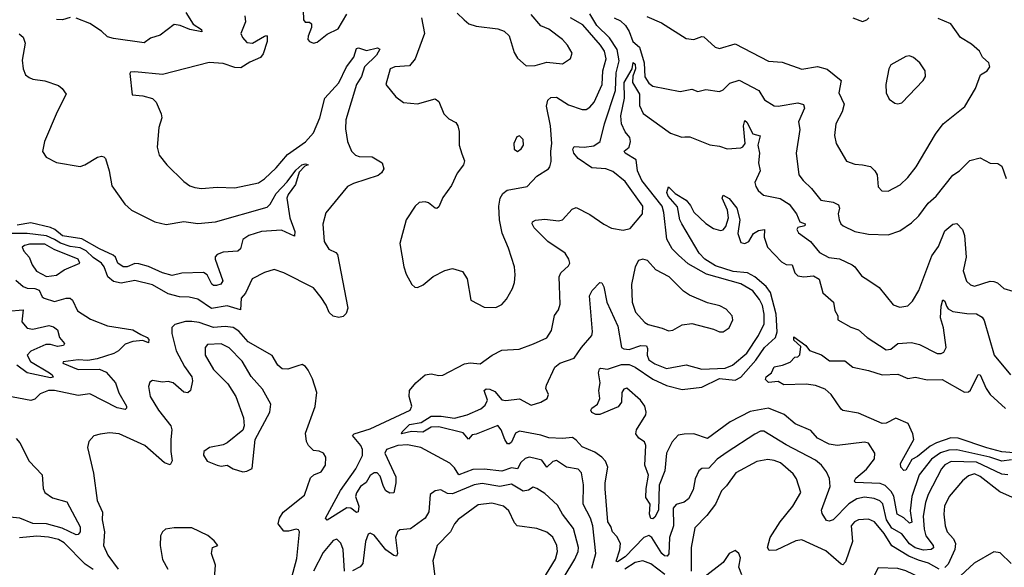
# Model space of a CAD drawing. Extents: x 1552294 to 1694791, y 811929 to 917222.
# Tile 623 of 643: x 1678667 to 1683688, y 903444 to 906235. Entities that reach past the tile are written whole.
import ezdxf

# ---------------------------------------------------------------- set-up
doc = ezdxf.new("R2010")
doc.units = 0

msp = doc.modelspace()

# ---------------------------------------------------------------- linework, layer by layer
at = {"layer": '0CON10XD'}
for points in [[(1678925, 906247.3), (1678885, 906234.1), (1678855, 906237)], [(1679515, 906272.3), (1679552, 906212), (1679594.3, 906185), (1679595.9, 906174.1), (1679535, 906185.3), (1679485, 906206.4), (1679455, 906211.2), (1679383.5, 906156.5), (1679335, 906141.8), (1679301.9, 906118.1), (1679145, 906138.7), (1679115, 906148.7), (1679085, 906177.1), (1679025, 906216.2), (1678955, 906243.3)], [(1679815.8, 906255), (1679819.1, 906225), (1679795.7, 906165), (1679802.9, 906145), (1679825, 906119.4), (1679855, 906115.7), (1679915, 906150.8), (1679925, 906154), (1679929.3, 906149.3), (1679929.1, 906125), (1679908.4, 906061.6), (1679895, 906042.1), (1679841.1, 906018.9), (1679795, 905990), (1679765, 905991.8), (1679705, 906012.6), (1679633.3, 906016.7), (1679396.1, 905956.1), (1679255, 905968.8), (1679232.5, 905967.5), (1679228.3, 905961.7), (1679241.7, 905851.7), (1679295, 905848), (1679345, 905833.8), (1679363.3, 905815), (1679389.2, 905755), (1679391.4, 905735), (1679377.1, 905685), (1679368.6, 905585), (1679379.2, 905545), (1679418, 905495)], [(1680113.6, 906283.6), (1680114.4, 906234.4), (1680123.2, 906223.2), (1680145, 906221.9), (1680155.5, 906215), (1680154.6, 906195), (1680138.8, 906151.2), (1680137.1, 906135), (1680144.6, 906124.6), (1680165, 906115.6), (1680185, 906120.5), (1680235, 906161.1), (1680291.7, 906188.3), (1680335.9, 906264.1)], [(1681585, 903438.9), (1681605.8, 903515), (1681590.4, 903655), (1681577, 903695), (1681541.1, 903765), (1681542.5, 903865), (1681531.6, 903925), (1681515, 903944.6), (1681455, 903954.6), (1681405, 903988.2), (1681385, 903982.6), (1681354.8, 903954.8), (1681330.3, 903990.3), (1681289.5, 904000.5), (1681265, 904004.8), (1681245, 903998.8), (1681222.6, 903977.4), (1681205, 903945.5), (1681175, 903950.5), (1681125, 903934), (1681035, 903944.6), (1680978.1, 903941.9), (1680906, 903916), (1680885, 903951.1), (1680860, 903975), (1680712.5, 904055), (1680645, 904068.2), (1680595, 904064.7), (1680537.7, 904045), (1680529.4, 904025), (1680584.7, 903905), (1680585.3, 903875), (1680575, 903824), (1680555, 903821.4), (1680535, 903833.6), (1680521.6, 903855), (1680505, 903909.1), (1680489.6, 903925), (1680475, 903926), (1680455, 903912.3), (1680434.2, 903875.8), (1680404.5, 903855.5), (1680384.3, 903824.3), (1680379.4, 903805), (1680396, 903755), (1680392.7, 903727.3), (1680385, 903723.8), (1680355, 903744.5), (1680335, 903747.1), (1680235, 903683.8), (1680227.5, 903695), (1680302.3, 903835), (1680381, 903945), (1680415, 904014.4), (1680415.1, 904045), (1680407.3, 904065), (1680364.5, 904115), (1680373.3, 904125), (1680455, 904150), (1680657.8, 904245), (1680667.1, 904265), (1680652.9, 904315), (1680654.2, 904345), (1680686.4, 904383.6), (1680735, 904424.4), (1680765, 904430.6), (1680805, 904421.4), (1680825, 904423.3), (1680935, 904481.2), (1680965, 904486.4), (1681015, 904481.9), (1681075.7, 904525), (1681125, 904550.7), (1681214.6, 904555.4), (1681287.6, 904582.4), (1681355, 904614.3), (1681379.4, 904650.6), (1681395, 904726.7), (1681414.5, 904755.5), (1681423.1, 904785), (1681417.3, 904925), (1681425.7, 904945), (1681465, 904981.2), (1681472, 904995), (1681467.5, 905015), (1681448.6, 905045), (1681359.5, 905105), (1681290.9, 905175), (1681281.1, 905195), (1681282.9, 905205), (1681296.9, 905213.1), (1681345, 905218.5), (1681415, 905210.4), (1681435, 905214.4), (1681485, 905270), (1681505, 905278.1), (1681575, 905242.7), (1681645, 905193.3), (1681685, 905173.3), (1681745, 905162), (1681779.7, 905170.3), (1681842.9, 905245), (1681845.3, 905285), (1681755, 905410.9), (1681691.3, 905461.3), (1681655.2, 905475.2), (1681585, 905480.6), (1681515, 905527.1), (1681492.6, 905555), (1681488.5, 905575), (1681495, 905589.2), (1681545, 905585.3), (1681595, 905592.2), (1681626.7, 905615), (1681648.4, 905705), (1681705.5, 905874.5), (1681708.8, 905965), (1681723.8, 906025), (1681713, 906083), (1681675, 906143), (1681610, 906205), (1681575.1, 906265.1)], [(1680715.4, 906245), (1680731.5, 906165), (1680683.3, 906035), (1680655, 906000), (1680580, 905995), (1680556.7, 905985), (1680534.2, 905905), (1680585, 905842.5), (1680625, 905813.8), (1680695, 905806.2), (1680785, 905831.2), (1680805, 905818.8), (1680829.2, 905755), (1680855, 905730), (1680891.5, 905711.5), (1680902.2, 905695), (1680908.9, 905665), (1680907.8, 905595), (1680921.4, 905551.4), (1680936.2, 905516.2), (1680930.4, 905495), (1680897.6, 905452.4), (1680869.3, 905390.7), (1680825, 905328.8), (1680805, 905282), (1680795, 905273.5), (1680785, 905274.5), (1680752, 905302), (1680735, 905306.5), (1680705, 905303.3), (1680683.1, 905285), (1680637.8, 905215), (1680605.7, 905095), (1680626.2, 904975), (1680638.3, 904938.3), (1680667.5, 904885), (1680681.7, 904871.7), (1680695, 904870), (1680725, 904883.3), (1680775, 904926.2), (1680835, 904956.2), (1680875, 904966.2), (1680925, 904952.5), (1680948.8, 904915), (1680967.5, 904805), (1681035, 904770), (1681095, 904768), (1681125, 904784.2), (1681149.1, 904810.9), (1681180.6, 904865), (1681190, 904895), (1681194.3, 904935), (1681190, 904975), (1681160.3, 905070.3), (1681127.8, 905147.8), (1681113.8, 905215), (1681110.5, 905285), (1681116.9, 905325), (1681130.5, 905349.5), (1681153.7, 905366.4), (1681255, 905385.4), (1681305, 905437.5), (1681364, 905475), (1681370.6, 905485), (1681377.2, 905512.8), (1681374.7, 905565), (1681380.8, 905605), (1681373.5, 905695), (1681352.9, 905795), (1681360, 905825), (1681375, 905839.2), (1681405, 905840.6), (1681465, 905801.5), (1681535, 905777.8), (1681555, 905777.5), (1681575, 905788.9), (1681596.7, 905815), (1681637.1, 905905), (1681640.8, 905975), (1681657.2, 906035), (1681648.4, 906075), (1681629.3, 906105), (1681538.7, 906208.7), (1681476.5, 906245)], [(1680897.9, 906267.9), (1680934.1, 906234.1), (1680957.5, 906215), (1680995, 906202), (1681105, 906188.8), (1681137.1, 906177.1), (1681162.7, 906152.7), (1681188.3, 906068.3), (1681205, 906040), (1681250.5, 906000.5), (1681295, 906002.5)], [(1681295, 906002.5), (1681355, 906018.6), (1681435, 906010.8), (1681475, 906036.7), (1681484, 906065), (1681460.8, 906105), (1681434.2, 906135), (1681365, 906187.3), (1681324.7, 906204.7), (1681275, 906261.9)], [(1681698.2, 906245), (1681729.9, 906229.9), (1681756.1, 906206.1), (1681775.4, 906175.4), (1681794, 906125), (1681828.2, 906095), (1681852.2, 906015), (1681854.5, 905944.5), (1681875, 905912.5), (1681895, 905897.3), (1682035, 905869.6), (1682095, 905881.9), (1682125, 905870), (1682165, 905880), (1682235, 905870), (1682255, 905878.6), (1682287.6, 905912.4), (1682335, 905927.8), (1682435.7, 905875), (1682465, 905827.1), (1682515, 905796.5), (1682535, 905794.6), (1682635, 905810.8), (1682663.7, 905803.7), (1682669.5, 905785), (1682638.5, 905715), (1682645.3, 905675), (1682625.8, 905555), (1682640.6, 905445), (1682662.5, 905415)], [(1681865, 906252), (1681939.3, 906219.3), (1682065, 906140), (1682105, 906134), (1682145, 906149.2), (1682155, 906147.5), (1682214, 906095), (1682235, 906087.8), (1682315, 906111.8), (1682485, 906024.3), (1682555, 906018.1), (1682655, 905982.9), (1682735, 905996.2), (1682785, 905983.3), (1682855.3, 905925.3), (1682843.1, 905863.1), (1682871.1, 905805), (1682860.8, 905765), (1682828.2, 905705), (1682821.4, 905645), (1682830, 905605), (1682883.8, 905515), (1682925, 905498.1), (1682965, 905495.5), (1683005, 905486.5), (1683028.1, 905465), (1683039.4, 905445), (1683045, 905382.5), (1683063.2, 905363.2), (1683095, 905360.8), (1683156.4, 905393.6), (1683195, 905430.5), (1683238.5, 905485), (1683337.4, 905652.6), (1683376.2, 905705), (1683486.9, 905793.1), (1683541.1, 905885), (1683566.2, 905955), (1683600, 905975), (1683614, 905995), (1683609.2, 906015), (1683576.7, 906045), (1683561.2, 906075), (1683519.8, 906109.8), (1683465, 906144.3), (1683415.7, 906215), (1683350.6, 906240.6)], [(1682915, 906244), (1682965, 906226.2), (1682986.1, 906233.9), (1682996.7, 906245)], [(1678665, 906162.5), (1678685.8, 906145.8), (1678695.7, 906115.7), (1678680.9, 906029.1), (1678684.5, 905984.5), (1678697.5, 905955), (1678715, 905940), (1678735, 905931.9), (1678795, 905924.3), (1678865, 905900), (1678884.2, 905885), (1678904.2, 905855), (1678857.8, 905765), (1678794.4, 905615), (1678784.1, 905564.1), (1678803.3, 905535), (1678855, 905507.5), (1678975, 905487.5), (1678998.8, 905495), (1679065, 905534.2), (1679085, 905540), (1679097, 905537), (1679105, 905527.5), (1679123.1, 905465), (1679138.1, 905388.1), (1679204.3, 905295), (1679238, 905265), (1679356, 905205), (1679415, 905191.2), (1679505, 905206), (1679575, 905197.1), (1679665.7, 905204.3), (1679929.7, 905280.3), (1679944.8, 905295.2), (1679975, 905349.1), (1680031.8, 905408.2), (1680075, 905467.8), (1680106.7, 905495), (1680125, 905501.2), (1680137.5, 905495), (1680120.5, 905489.5), (1680091.9, 905458.1), (1680074.1, 905395), (1680036.4, 905345), (1680029.2, 905325), (1680045.3, 905225), (1680070.3, 905155), (1680068.2, 905131.8), (1680002.8, 905162.8), (1679900.8, 905155), (1679835, 905135.8), (1679804.4, 905115), (1679792.5, 905067.5), (1679780, 905055), (1679705, 905049.6), (1679675, 905039.1), (1679663.6, 905026.4), (1679664, 905015), (1679703.5, 904905), (1679692.2, 904887.8), (1679670.5, 904880.5), (1679655, 904880.9), (1679647.4, 904887.4), (1679624, 904934), (1679605, 904947.1), (1679495, 904942.7), (1679445, 904931.3), (1679395, 904944.3), (1679325, 904976.8), (1679275, 904991.5), (1679255, 904991.8), (1679215, 904975.2), (1679195, 904975.7), (1679168, 904995), (1679155.5, 905025.5), (1679144.8, 905034.8), (1679075, 905066.5), (1678985, 905118.2), (1678885, 905133.3), (1678846.1, 905166.1), (1678825, 905176.2), (1678725, 905199.3), (1678655, 905188.4)], [(1679418, 905495), (1679505, 905410), (1679535, 905389.2), (1679560.3, 905380.3), (1679595, 905374.4), (1679675, 905381.8), (1679765, 905377.8), (1679885, 905403.5), (1679915, 905423.5), (1679975, 905480.8), (1680032.7, 905547.3), (1680125, 905612.7), (1680165, 905658.2), (1680197.3, 905735), (1680222.7, 905835), (1680295, 905914), (1680334.3, 905995.7), (1680370.4, 906045), (1680385, 906089.1), (1680395, 906092.5), (1680435, 906077.9), (1680491.2, 906091.2), (1680504, 906085), (1680486.9, 906055), (1680426.3, 905995), (1680410.3, 905945), (1680384.1, 905905), (1680330.3, 905725), (1680328.9, 905678.9), (1680339.2, 905615), (1680360, 905565), (1680380, 905545), (1680398.6, 905538.6), (1680465, 905535.7), (1680516, 905505), (1680523.8, 905475), (1680512.9, 905455), (1680495, 905441.5), (1680369, 905401), (1680338.1, 905385), (1680229.1, 905250.9), (1680213.3, 905193.3), (1680220.6, 905105), (1680243.3, 905065), (1680278.9, 905048.9), (1680288.5, 905038.5), (1680340.5, 904765), (1680332.8, 904737.2), (1680316.9, 904723.1), (1680295, 904717.8), (1680265, 904724.5), (1680245, 904742.9), (1680230.5, 904780.5), (1680205, 904818.9), (1680165, 904868.5), (1680015, 904945.6), (1679965, 904961.5), (1679915, 904947.3), (1679852.5, 904915), (1679819.1, 904840.9), (1679796, 904815), (1679793.9, 904756.1), (1679725, 904776.6), (1679645, 904763), (1679575, 904810.8), (1679531.5, 904821.5), (1679482.7, 904822.7), (1679425, 904838.4), (1679345, 904884.4), (1679255, 904906), (1679185, 904892.4), (1679145, 904900), (1679116.3, 904925), (1679098.3, 904975), (1679085, 904994.7), (1679042.7, 905022.7), (1679007.2, 905057.2), (1678975, 905073), (1678925, 905079.8), (1678875, 905096.8), (1678845, 905114.1), (1678805, 905133.2), (1678705, 905145.1), (1678605, 905144.6)], [(1683145, 905806), (1683165, 905812), (1683274.2, 905925), (1683285.8, 905945), (1683284.3, 905975), (1683256.1, 906016.1), (1683225, 906042.9), (1683205, 906051.4), (1683185, 906046.9), (1683109.2, 906005), (1683099.4, 905985), (1683083.1, 905905), (1683085, 905862.5), (1683100.9, 905830.9), (1683129.5, 905809.5), (1683145, 905806)], [(1683705, 903914.8), (1683675, 903918.8), (1683545, 903979), (1683416.9, 903983.1), (1683385, 903965.7), (1683368.1, 903945), (1683298.7, 903815), (1683285.2, 903775), (1683274.4, 903705), (1683278.6, 903638.6), (1683288.3, 903605), (1683324.1, 903555), (1683326.1, 903543.9), (1683315.2, 903534.8), (1683275, 903531), (1683233, 903543), (1683204.1, 903564.1), (1683164.5, 903614.5), (1683115, 903643), (1683086.6, 903685), (1683067.5, 903767.5), (1683052.5, 903782.5), (1683024.2, 903794.2), (1682975, 903801.5), (1682935, 903793.1), (1682895, 903767.1), (1682815, 903686.4), (1682795, 903679.4), (1682781.7, 903681.7), (1682758.6, 903718.6), (1682755.4, 903735), (1682799, 903855), (1682795.7, 903895.7), (1682781.3, 903931.3), (1682755.5, 903965), (1682725, 903990), (1682575, 904068.4), (1682461.4, 904138.6), (1682445, 904137.5), (1682415, 904123.3), (1682275, 904030.4), (1682223.5, 903995), (1682180.8, 903949.2), (1682145, 903947.3), (1682129.5, 903935), (1682110.7, 903895), (1682100.8, 903839.2), (1682076.9, 903793.1), (1682055, 903776.5), (1682015, 903764.3), (1681999.5, 903745), (1682000.7, 903655), (1681981.2, 903595), (1681977.6, 903512.4), (1681969.2, 903500.8), (1681955, 903503.1), (1681941.2, 903515), (1681890, 903595), (1681875, 903605.9), (1681850.4, 903595), (1681755, 903497.2), (1681715, 903472.2), (1681708.8, 903475), (1681727, 903533), (1681730.4, 903565), (1681711.7, 903601.7), (1681689.2, 903625), (1681681.8, 903651.8), (1681665.5, 903675.5), (1681653.1, 903843.1), (1681651.8, 903875), (1681665.5, 903955), (1681654.1, 903984.1), (1681635.9, 904005.9), (1681600.6, 904030.6), (1681535, 904058.2), (1681505, 904092.5), (1681486, 904105), (1681435, 904100.7), (1681365, 904104.5), (1681325, 904118.2), (1681215, 904138.1), (1681195, 904127.3), (1681175, 904082.3), (1681165, 904072.7), (1681155, 904073.6), (1681140.5, 904095), (1681123.1, 904145), (1681105, 904167.3), (1680995, 904121.8), (1680975, 904119.1), (1680955, 904097.5), (1680928.8, 904128.8), (1680805, 904160.1), (1680765, 904158.9), (1680723.3, 904133.3), (1680665, 904136.7), (1680614.7, 904124.7), (1680618, 904135), (1680655, 904172.2), (1680715, 904181.2), (1680765, 904213.6), (1680816.5, 904213.5), (1680885, 904204.8), (1680949.6, 904220.4), (1681018.5, 904251.5), (1681040.3, 904269.7), (1681053.2, 904295), (1681035.5, 904344.5), (1681046.6, 904353.4), (1681065, 904352.4), (1681090.8, 904340.8), (1681125, 904298.1), (1681145.7, 904294.3), (1681215, 904302), (1681275, 904270.4), (1681325, 904285.5), (1681357.5, 904305), (1681364, 904325), (1681350.6, 904355), (1681353, 904373), (1681396.6, 904463.4), (1681422, 904485), (1681495, 904510), (1681531.8, 904565), (1681583.8, 904625), (1681587.3, 904645), (1681572.2, 904827.8), (1681585.6, 904855), (1681625, 904896), (1681635, 904893.3), (1681645, 904873.8), (1681661.9, 904795), (1681716.6, 904673.4), (1681735, 904564.5), (1681747.1, 904557.1), (1681775, 904554.8), (1681835, 904574.3), (1681862.9, 904572.9), (1681869, 904559), (1681866.1, 904525), (1681875, 904502), (1681905, 904481.1), (1681965, 904457.4), (1682065, 904476.1), (1682145, 904453.4), (1682265, 904459.8), (1682302.5, 904475), (1682375.3, 904535), (1682433.8, 904625), (1682462.5, 904685), (1682463.5, 904735), (1682455, 904778.6), (1682439.8, 904809.8), (1682405, 904852.8), (1682345, 904888.6), (1682168.7, 904938.7), (1682075, 904990), (1682026.9, 905035), (1681995, 905066.9), (1681967.2, 905117.2), (1681952.1, 905252.1), (1681943, 905285), (1681840.3, 905415), (1681816.7, 905465), (1681810.4, 905520.4), (1681754.5, 905555), (1681749.4, 905565), (1681775, 905585.6), (1681782.4, 905615), (1681778.4, 905635), (1681755, 905663.1), (1681735.8, 905705), (1681732.8, 905745), (1681751.2, 905835), (1681748.8, 905915), (1681790, 905985), (1681795, 906017.5), (1681805, 906009.2), (1681807, 905985), (1681793, 905947), (1681792.5, 905915), (1681828, 905855), (1681828.2, 905798.2), (1681847.1, 905757.1), (1681985, 905656.7), (1682043.3, 905636.7), (1682058.3, 905638.3), (1682085, 905638.6), (1682186.6, 905596.6), (1682235, 905591.1), (1682275, 905577.5), (1682345, 905581.8), (1682355, 905586.9), (1682365.7, 905605), (1682358.5, 905695), (1682365, 905721.9), (1682375, 905713.6), (1682405, 905652.7), (1682442.5, 905642.5), (1682431.1, 905595), (1682439.3, 905555), (1682433.5, 905505), (1682442.9, 905465), (1682415.6, 905405), (1682420, 905385), (1682433.3, 905365), (1682460.2, 905340.2), (1682545, 905323.9), (1682590.9, 905295), (1682628.2, 905245), (1682645, 905205.7), (1682671.9, 905195), (1682670.6, 905185), (1682634.5, 905175.5), (1682630.6, 905165), (1682638.3, 905148.3), (1682700, 905105), (1682745, 905048.9), (1682793.7, 905023.7), (1682847, 905017), (1682911.2, 904985), (1682925.7, 904975), (1682959.4, 904929.4), (1682996.2, 904906.2), (1683049.8, 904869.8), (1683121.3, 904781.3), (1683155, 904770), (1683195, 904777.5), (1683219.6, 904800.4), (1683251.9, 904855), (1683317.6, 905032.4), (1683351.3, 905078.7), (1683385, 905159.4), (1683425, 905192.5), (1683445.9, 905195.9), (1683475, 905166.2), (1683485.4, 905135), (1683492.5, 905025), (1683478, 904955), (1683495, 904902.9), (1683515, 904883.5), (1683535, 904877.1), (1683615, 904902.5), (1683635, 904900.9), (1683653.2, 904893.2), (1683685, 904865.5), (1683730.8, 904850.8)], [(1681205, 905563.8), (1681225, 905576.7), (1681235.8, 905595), (1681233.9, 905623.9), (1681215, 905642.5), (1681201.7, 905638.3), (1681186.2, 905605), (1681188.8, 905575), (1681205, 905563.8)], [(1682662.5, 905415), (1682704.4, 905375), (1682752.9, 905315), (1682815.3, 905305.3), (1682841.7, 905291.7), (1682846.8, 905275), (1682841.2, 905245), (1682845.5, 905215.5), (1682854.3, 905195), (1682866.2, 905185), (1682925.4, 905155.4), (1682995, 905142.5), (1683095, 905138.5), (1683155, 905158.9), (1683215, 905200.5), (1683251.8, 905235), (1683299.9, 905300.1), (1683340.9, 905335), (1683425, 905443.1), (1683459.4, 905465), (1683512.5, 905517.5), (1683565, 905531.9), (1683615, 905504.3), (1683655, 905502.9), (1683675, 905488.8), (1683696.8, 905425)], [(1683725, 903991.2), (1683675, 903985.1), (1683614.5, 904005), (1683445, 904042.9), (1683405, 904041.7), (1683362, 904028), (1683315.6, 903994.4), (1683253.8, 903915), (1683216.3, 903805), (1683207.8, 903732.2), (1683215.5, 903674.5), (1683205, 903669.6), (1683175.8, 903695.8), (1683140.8, 903715), (1683125, 903806.9), (1683110.6, 903830.6), (1683080.1, 903860.1), (1683055, 903870.8), (1682926.7, 903876.7), (1682924.2, 903885), (1682931.1, 903898.9), (1682985, 903944.6), (1683026.4, 903996.4), (1683027.8, 904025), (1682995, 904077.3), (1682975, 904081.2), (1682835, 904064.3), (1682795, 904071.4), (1682735, 904102), (1682700.8, 904140.8), (1682622.1, 904175), (1682565, 904222.3), (1682485, 904254.7), (1682392.7, 904237.3), (1682290, 904185), (1682175, 904100.4), (1682105, 904124.5), (1682055, 904123.3), (1682025, 904117.8), (1681995, 904083.5), (1681965, 904025.7), (1681956.3, 903936.3), (1681927.3, 903862.7), (1681924.3, 903735), (1681905, 903698.6), (1681895, 903691.5), (1681885, 903693.3), (1681879.2, 903715), (1681882.1, 903765), (1681859.7, 903799.7), (1681860.8, 903845), (1681873.7, 903913.7), (1681855.3, 903965.3), (1681860, 904065), (1681852.9, 904082.9), (1681825, 904102.5), (1681809.4, 904125), (1681813.1, 904145), (1681859.3, 904220.7), (1681861.9, 904235), (1681854.3, 904265), (1681833.1, 904295), (1681762.9, 904357.1), (1681747.5, 904352.5), (1681737.1, 904335), (1681735.4, 904285), (1681718, 904262), (1681625, 904222.5), (1681605, 904223.5), (1681585, 904233.1), (1681580.3, 904245), (1681585, 904254.5), (1681613.6, 904275), (1681626.1, 904305), (1681620.4, 904345), (1681626.7, 904385), (1681619.2, 904435), (1681624, 904456), (1681630.4, 904459.6), (1681665, 904454.3), (1681735, 904477), (1681775, 904478.1), (1681805, 904464.7), (1681895, 904403.5), (1681965, 904369.8), (1682045, 904350.3), (1682145, 904362.8), (1682235, 904407), (1682315, 904398.5), (1682345, 904413.1), (1682420.5, 904499.5), (1682465.2, 904565), (1682520.3, 904615), (1682530.2, 904645), (1682523.7, 904735), (1682495.5, 904845.5), (1682474, 904875), (1682416.2, 904925), (1682379.1, 904945), (1682305, 904951.7), (1682215, 904981), (1682161.1, 905015), (1682131.7, 905045), (1682043.1, 905195), (1682033.6, 905215), (1682021, 905281), (1681974.6, 905335), (1681967.8, 905355), (1681975, 905382.5), (1682008.8, 905348.8), (1682065, 905315.4), (1682088, 905288), (1682104.1, 905254.1), (1682165.7, 905195.7), (1682205, 905170.5), (1682240.2, 905160.2), (1682255, 905164.5), (1682268.3, 905181.7), (1682281.4, 905225), (1682277.1, 905265), (1682248.5, 905325), (1682255, 905341.2), (1682285, 905323.9), (1682324.2, 905275), (1682338.9, 905215), (1682329, 905145), (1682345, 905100), (1682365, 905094.3), (1682385, 905104.2), (1682409.2, 905145)], [(1682409.2, 905145), (1682435, 905160.5), (1682465, 905165.8), (1682463.5, 905126.5), (1682480.4, 905075), (1682551.4, 905001.4), (1682575, 904987.3), (1682605.2, 904985.2), (1682620, 904945), (1682635, 904928.8), (1682665, 904924.1), (1682715, 904929.5), (1682743, 904913), (1682763, 904843), (1682816, 904795), (1682823.4, 904753.4), (1682839.2, 904725), (1682838.8, 904705), (1682905, 904667.9), (1682945, 904654.5), (1682988.6, 904615), (1683085, 904551.9), (1683108.8, 904555), (1683145, 904584.3), (1683215, 904590), (1683255, 904578.9), (1683345, 904534.4), (1683365, 904533.1), (1683379.6, 904540.4), (1683391.1, 904565), (1683377.4, 904665), (1683362.7, 904715), (1683365.6, 904775), (1683375, 904808), (1683385, 904800), (1683393.1, 904775), (1683402.1, 904762.1), (1683425, 904748), (1683496.8, 904736.8), (1683546.1, 904736.1), (1683575, 904718.1), (1683585, 904701.2), (1683635.5, 904525), (1683720, 904425)], [(1678805, 904926.5), (1678855, 904933.1), (1678895, 904960.5), (1678974.4, 904995), (1678965.3, 905015), (1678844, 905064), (1678795, 905090.6), (1678718.2, 905091.8), (1678691.4, 905085), (1678680, 905075), (1678688.5, 905055), (1678715.5, 905025), (1678731.1, 904985), (1678754, 904954), (1678805, 904926.5)], [(1682255, 904644.4), (1682285, 904664), (1682304.3, 904705), (1682300.8, 904725), (1682270.3, 904760.3), (1682237.2, 904777.2), (1682175, 904791.4), (1682081.7, 904831.7), (1682051.9, 904851.9), (1681978.1, 904925), (1681910.8, 904960.8), (1681867.6, 905007.6), (1681845, 905014), (1681822.9, 905007.1), (1681805.8, 904975), (1681787.1, 904885), (1681790.8, 904795), (1681807.1, 904745), (1681855, 904692), (1681871.7, 904681.7), (1681943.3, 904663.3), (1681975, 904649.2), (1681996.8, 904653.2), (1682045, 904679.2), (1682095, 904687.1), (1682205, 904658), (1682235, 904644.4), (1682255, 904644.4)], [(1678648.3, 904908.3), (1678685.2, 904875.2), (1678706.2, 904866.2), (1678745, 904864.9), (1678767.3, 904857.3), (1678782.5, 904822.5), (1678792.5, 904815), (1678845, 904798.4), (1678905, 904815.9), (1678925, 904815.4), (1678936.2, 904805), (1678961.7, 904751.7), (1679028.6, 904708.6), (1679115, 904674.3), (1679245, 904653.9), (1679285, 904631.1), (1679317.1, 904615), (1679325.5, 904605), (1679325, 904588.8), (1679295, 904600), (1679245, 904594.8), (1679205, 904582), (1679172, 904548), (1679146.7, 904533.3), (1679062.9, 904507.1), (1679015, 904497.4), (1678965, 904502.2), (1678888.3, 904491.7), (1678887.5, 904485), (1678965, 904451.4), (1679074.7, 904454.7), (1679107.9, 904437.9), (1679156.6, 904385), (1679173.4, 904333.4), (1679212.2, 904265), (1679212.5, 904255), (1679205, 904248.6), (1679165, 904256.7), (1679025, 904328.4), (1678965, 904320.4), (1678845, 904344.8), (1678814.7, 904345.3), (1678771.5, 904328.5), (1678745, 904301.5), (1678723.6, 904293.6), (1678598, 904318)], [(1678605, 904749.5), (1678685, 904756.4), (1678678.9, 904695), (1678705, 904663.5), (1678735, 904658.4), (1678815.9, 904675.9), (1678840.1, 904670.1), (1678860, 904655), (1678870.8, 904615), (1678896.1, 904585), (1678890.6, 904575), (1678860.8, 904569.2), (1678825, 904580.3), (1678800.1, 904579.9), (1678724.1, 904545), (1678705.2, 904525), (1678722.9, 904492.9), (1678820.3, 904435), (1678833.1, 904425), (1678837.6, 904412.4), (1678825, 904409.2), (1678705, 904435.2), (1678653.7, 904473.7)], [(1680049.5, 903375), (1680081.2, 903488.8), (1680094.3, 903625), (1680088.8, 903635), (1680077.8, 903637.8), (1680037.5, 903627.5), (1680015, 903628.8), (1679985.8, 903665.8), (1679991.8, 903695), (1680011.2, 903725), (1680118.9, 903811.1), (1680150.9, 903899.1), (1680167.5, 903915), (1680205, 903931.2), (1680227.1, 903965), (1680227.8, 904005), (1680216.9, 904025), (1680195, 904035.8), (1680165, 904040), (1680140, 904065), (1680130, 904085), (1680125, 904127.5), (1680174.3, 904264.3), (1680182.2, 904335), (1680160, 904405), (1680138.7, 904448.7), (1680125, 904466.7), (1680107, 904477), (1680085, 904471.2), (1680035, 904453.1), (1680005, 904456.4), (1679983.5, 904475), (1679953.9, 904523.9), (1679832.5, 904592.5), (1679785, 904647.2), (1679755.6, 904665.6), (1679715, 904672.1), (1679655, 904665.7), (1679581.8, 904691.8), (1679545, 904697.7), (1679512.6, 904697.4), (1679458, 904682), (1679444, 904666), (1679442.5, 904635), (1679465, 904547.5), (1679507.7, 904467.7), (1679545.9, 904415), (1679549.3, 904395), (1679539.2, 904345), (1679525, 904332.5), (1679505, 904336.7), (1679449.5, 904385), (1679425, 904391.8), (1679395, 904387.8), (1679343.8, 904396.2), (1679331.8, 904388.2), (1679323.8, 904365), (1679332.7, 904315), (1679375.4, 904245), (1679437.9, 904165), (1679443.1, 904145), (1679438.4, 904095), (1679437.4, 904035), (1679444.2, 903985.8), (1679435, 903966.7), (1679405, 903975.6), (1679305.7, 904065), (1679175, 904124.4), (1679125, 904130), (1679077.3, 904122.7), (1679045, 904113.3), (1679020, 904085), (1679013.8, 904055), (1679044.4, 903924.4), (1679062.1, 903785), (1679089.5, 903725), (1679088.8, 903685), (1679099.3, 903625), (1679094.7, 903555), (1679116.7, 903505), (1679170.4, 903435)], [(1679805, 903930), (1679825, 903933.3), (1679852.5, 903947.5), (1679868.8, 904095), (1679943.3, 904235), (1679948.2, 904275), (1679905, 904351.4), (1679846.9, 904416.9), (1679801.8, 904495), (1679735, 904563.1), (1679695, 904582.5), (1679625, 904580), (1679613.3, 904565), (1679613.1, 904525), (1679655, 904452.2), (1679728.6, 904378.6), (1679770, 904315), (1679808, 904205), (1679812, 904165), (1679805, 904143.3), (1679725, 904078), (1679705, 904068), (1679635.9, 904054.1), (1679606.7, 904035), (1679603.8, 904015), (1679623.8, 903985), (1679675, 903964.2), (1679695, 903959.2), (1679725, 903963.8), (1679756.1, 903946.1), (1679805, 903930)], [(1683775, 904023.4), (1683675, 904033.3), (1683597.7, 904052.3), (1683452.2, 904102.2), (1683415, 904103), (1683341.2, 904078.8), (1683309.2, 904060.8), (1683245, 904008.7), (1683215.8, 903994.2), (1683185, 903938.6), (1683175, 903936.9), (1683159.4, 903955), (1683157.5, 903972.5), (1683225.6, 904095), (1683221.9, 904125), (1683196.9, 904176.9), (1683135, 904203.5), (1683085, 904178.1), (1683065, 904177.6), (1682945, 904230), (1682865, 904244), (1682855, 904250), (1682805.6, 904325), (1682775, 904351.1), (1682725, 904370), (1682677.7, 904377.7), (1682564, 904374), (1682535, 904391.2), (1682485, 904385.6), (1682470.8, 904400.8), (1682472.7, 904415), (1682501.4, 904435), (1682515, 904465.6), (1682556.4, 904473.6), (1682595, 904490), (1682620, 904515), (1682635, 904517.5), (1682645, 904527.5), (1682649.7, 904569.7), (1682615, 904601.2), (1682615, 904618.8), (1682675.3, 904575.3), (1682695, 904549.2), (1682755, 904527.5), (1682795.9, 904495.9), (1682875, 904496.7), (1682915, 904464.4), (1682995, 904447.8), (1683065, 904425.4), (1683145, 904428.2), (1683195, 904405.7), (1683235, 904412.5), (1683295, 904399.3), (1683371.5, 904401.5), (1683485, 904337.1), (1683505, 904338.7), (1683515, 904346.2), (1683550.3, 904419.7), (1683555, 904426.7), (1683565, 904425.5), (1683595.2, 904355.2), (1683615, 904324.4), (1683693.3, 904253.3)], [(1678649.8, 904099.8), (1678667.8, 904077.8), (1678715.5, 903985.5), (1678782.5, 903915), (1678786.9, 903845), (1678795.6, 903825), (1678835, 903798.2), (1678907.7, 903777.7), (1678975, 903650), (1678975.5, 903625), (1678965, 903610.6), (1678955, 903609.1), (1678883.3, 903643.3), (1678805, 903666.1), (1678735, 903667.4), (1678667.5, 903695), (1678565, 903704.3)], [(1683355, 903433.7), (1683301.1, 903465), (1683250.5, 903480.5), (1683201, 903501), (1683115, 903553.4), (1683075, 903616.6), (1683025, 903676.2), (1682995, 903689.1), (1682945, 903686.1), (1682924.4, 903675), (1682906.7, 903655), (1682913.8, 903575), (1682878.3, 903471.7), (1682865, 903457.1), (1682855, 903460), (1682777.2, 903527.2), (1682655, 903584.2), (1682625, 903579.1), (1682525, 903530.5), (1682489.5, 903529.5), (1682480.8, 903545), (1682494.6, 903595), (1682545, 903676.1), (1682610, 903755), (1682650.8, 903825), (1682628.2, 903895), (1682610.3, 903920.3), (1682547, 903977), (1682515, 903988.9), (1682482.6, 903992.6), (1682425, 903983.1), (1682319.2, 903925), (1682271.6, 903858.4), (1682245, 903834.2), (1682215, 903765.6), (1682171.5, 903708.5), (1682109.6, 903645), (1682090.7, 903545), (1682091.2, 903425)], [(1683729.2, 903799.1), (1683665, 903827.9), (1683565, 903907.4), (1683535, 903919.6), (1683505, 903910.4), (1683473.8, 903885), (1683406.1, 903805), (1683383.3, 903755), (1683380, 903715), (1683386.9, 903655), (1683396.4, 903625), (1683429.3, 903589.3), (1683438.6, 903565), (1683435.2, 903534.8), (1683400.7, 903459.3), (1683385, 903442.9)], [(1681442.7, 903395), (1681498.6, 903485), (1681514.7, 903525), (1681516.2, 903545), (1681491.5, 903641.5), (1681435.4, 903715), (1681410, 903760), (1681345, 903820), (1681305, 903845.6), (1681285, 903851.9), (1681262.2, 903837.8), (1681235, 903831.4), (1681175, 903867.5), (1681115, 903856.6), (1681025, 903870.8), (1680985, 903863.8), (1680875, 903817.6), (1680849.4, 903819.4), (1680815, 903838.9), (1680785.5, 903834.5), (1680760, 903815), (1680753.7, 903726.4), (1680735, 903694.5), (1680659.9, 903640.1), (1680605.4, 903634.6), (1680593.6, 903625), (1680584, 903595), (1680594.2, 903515), (1680588.6, 903501.4), (1680575, 903504.4), (1680535, 903532.3), (1680475, 903607.1), (1680455, 903618.6), (1680445, 903612.5), (1680430.6, 903575), (1680416.9, 903463.1), (1680403.6, 903446.4), (1680365, 903425.7)], [(1681335, 903380), (1681398.9, 903485), (1681409.7, 903525), (1681405.7, 903555.7), (1681385, 903597.5), (1681355, 903623.3), (1681305, 903641.2), (1681204.4, 903655), (1681190.5, 903670.5), (1681160.8, 903730.9), (1681135, 903755.4), (1681075, 903771.1), (1681005, 903762.1), (1680903, 903687), (1680884.7, 903665.3), (1680864.7, 903625.3), (1680795.5, 903554.5), (1680773.9, 903476.1), (1680791.1, 903345)], [(1679658.8, 903365), (1679666, 903455), (1679646.2, 903515), (1679650, 903545), (1679677.5, 903555), (1679659.3, 903579.3), (1679625.9, 903605.9), (1679545, 903645.6), (1679455, 903645.6), (1679411.7, 903638.3), (1679396.2, 903625), (1679386, 903605), (1679384.2, 903555), (1679395, 903483.3), (1679423.3, 903435)], [(1679042.3, 903432.3), (1679000.7, 903460.7), (1678895, 903569.3), (1678865, 903585.8), (1678815, 903598.1), (1678755, 903602.9), (1678666.4, 903593.6)], [(1680324.1, 903424.1), (1680316.3, 903535), (1680305, 903566.9), (1680285, 903587.1), (1680265, 903580.6), (1680215, 903519.5), (1680165.3, 903425)], [(1682349.6, 903405), (1682333.9, 903445), (1682342.2, 903492.2), (1682334.3, 903514.3), (1682315, 903528.8), (1682285, 903514), (1682255, 903468.9), (1682155, 903392.5)], [(1681956.9, 903406.9), (1681885, 903461.6), (1681845, 903477.2), (1681805, 903468.6), (1681752, 903435)], [(1683722.9, 903462.9), (1683667.3, 903517.3), (1683635, 903522.5), (1683534.5, 903465.5), (1683375, 903317.2), (1683355, 903305.3), (1683335, 903308.9), (1683295, 903360.3), (1683260.8, 903390.8), (1683185, 903426.3), (1683145, 903437.6), (1683045, 903441.4), (1683011.4, 903378.6)]]:
    msp.add_lwpolyline(points, dxfattribs=at)

doc.saveas('drawing.dxf')
